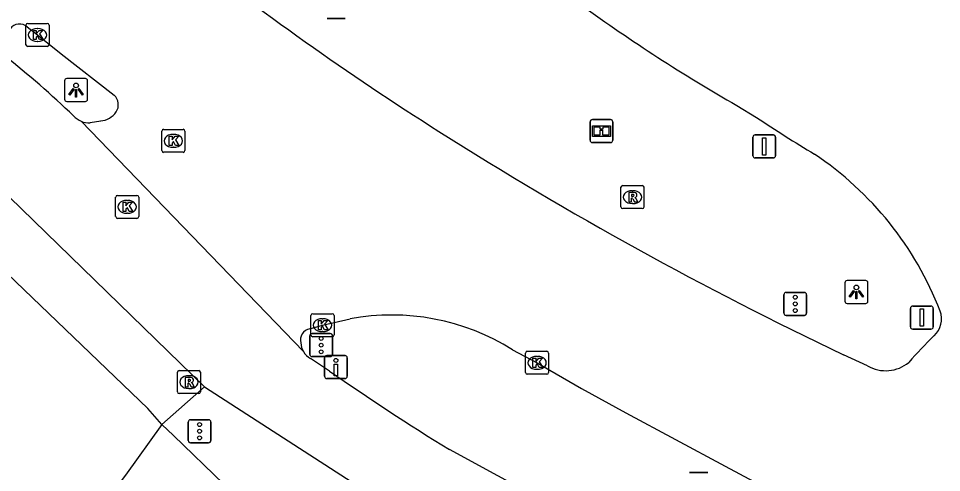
# Model space of a CAD drawing. Extents: x 157692 to 159670, y 381454 to 383289.
# Drawn here: x 157864.42 to 157904.52, y 382233.82 to 382253.57 of the extents above; entities that cross this region are included whole.
import ezdxf

# ---------------------------------------------------------------- set-up
doc = ezdxf.new("R2010")
doc.units = 0
for name, color, linetype in [('IMGEO_Drukknoppaal', 7, 'Continuous'), ('IMGEO_Fietspad_gesloten', 7, 'Continuous'), ('IMGEO_Informatiebord', 7, 'Continuous'), ('IMGEO_Kolk', 7, 'Continuous'), ('IMGEO_Lichtpunt', 7, 'Continuous'), ('IMGEO_Rijbaan_autoweg', 7, 'Continuous'), ('IMGEO_Rijbaan_lokaal_gesloten', 7, 'Continuous'), ('IMGEO_Rijbaan_regionaal_gesloten', 7, 'Continuous'), ('IMGEO_Rioolput', 7, 'Continuous'), ('IMGEO_Verkeersbordpaal', 7, 'Continuous'), ('IMGEO_Verkeersregelinstallatiepaal', 7, 'Continuous'), ('IMGEO_Voetpad_open', 7, 'Continuous')]:
    doc.layers.add(name, color=color, linetype=linetype)

msp = doc.modelspace()

# ---------------------------------------------------------------- linework, layer by layer
at = {"layer": 'IMGEO_Drukknoppaal'}
for p, q in [((157877.717, 382238.008), (157877.717, 382238.808)), ((157877.717, 382238.808), (157877.717, 382238.008)), ((157877.817, 382238.908), (157878.607, 382238.908)), ((157878.607, 382238.908), (157877.817, 382238.908)), ((157878.707, 382238.808), (157878.707, 382238.008)), ((157878.707, 382238.008), (157878.707, 382238.808)), ((157878.607, 382237.908), (157877.817, 382237.908)), ((157877.817, 382237.908), (157878.607, 382237.908))]:
    msp.add_line(p, q, dxfattribs=at)
msp.add_lwpolyline([(157878.287, 382238.533), (157878.287, 382238.033), (157878.137, 382238.033), (157878.137, 382238.533), (157878.287, 382238.533)], dxfattribs=at)
msp.add_circle((157878.212, 382238.698), 0.085, dxfattribs=at)
for centre, start, end in [((157877.817, 382238.808), 90, 180), ((157877.817, 382238.808), 90, 180), ((157878.607, 382238.808), 0, 90), ((157878.607, 382238.808), 360, 90), ((157877.817, 382238.008), 180, 270), ((157877.817, 382238.008), 180, 270), ((157878.607, 382238.008), 270, 0), ((157878.607, 382238.008), 270, 0)]:
    msp.add_arc(centre, 0.1, start, end, dxfattribs=at)
at = {"layer": 'IMGEO_Fietspad_gesloten'}
for points in [[(157877.929, 382238.232), (157877.113, 382238.785)], [(157872.503, 382237.548), (157881.858, 382231.503), (157883.081, 382229.065), (157884.194, 382226.272), (157884.435, 382225.406)], [(157893.947, 382229.166), (157890.555, 382230.792), (157885.251, 382233.674), (157883.141, 382234.819)]]:
    msp.add_lwpolyline(points, dxfattribs=at)
for centre, radius, start, end in [((157837.742, 382219.076), 41.96, 46.1385, 51.587), ((157867.509, 382249.956), 0.932, 222.1317, 247.1881), ((157877.5, 382239.503), 0.815, 211.3837, 241.6612), ((157944.997, 382334.966), 117.71, 235.26539, 238.29825)]:
    msp.add_arc(centre, radius, start, end, dxfattribs=at)
at = {"layer": 'IMGEO_Informatiebord'}
for p, q in [((157889.251, 382248.269), (157889.251, 382249.069)), ((157889.251, 382249.069), (157889.251, 382248.269)), ((157889.351, 382249.169), (157890.141, 382249.169)), ((157890.141, 382249.169), (157889.351, 382249.169)), ((157890.241, 382249.069), (157890.241, 382248.269)), ((157890.241, 382248.269), (157890.241, 382249.069)), ((157890.141, 382248.169), (157889.351, 382248.169)), ((157889.351, 382248.169), (157890.141, 382248.169))]:
    msp.add_line(p, q, dxfattribs=at)
for points in [[(157889.352, 382248.901), (157890.14, 382248.901), (157890.14, 382248.437), (157889.352, 382248.437), (157889.352, 382248.901)], [(157889.417, 382248.836), (157889.417, 382248.502), (157889.692, 382248.502), (157889.693, 382248.715), (157889.797, 382248.716), (157889.798, 382248.502), (157890.075, 382248.502), (157890.075, 382248.836), (157889.799, 382248.836), (157889.799, 382248.756), (157889.693, 382248.756), (157889.693, 382248.836), (157889.417, 382248.836)]]:
    msp.add_lwpolyline(points, dxfattribs=at)
for centre, start, end in [((157889.351, 382249.069), 90, 180), ((157889.351, 382249.069), 90, 180), ((157890.141, 382249.069), 0, 90), ((157890.141, 382249.069), 360, 90), ((157889.351, 382248.269), 180, 270), ((157889.351, 382248.269), 180, 270), ((157890.141, 382248.269), 270, 0), ((157890.141, 382248.269), 270, 0)]:
    msp.add_arc(centre, 0.1, start, end, dxfattribs=at)
at = {"layer": 'IMGEO_Kolk'}
for p, q in [((157864.748, 382252.424), (157864.748, 382253.276)), ((157864.823, 382253.35), (157865.675, 382253.35)), ((157865.236, 382253.13), (157865.261, 382253.13)), ((157865.749, 382253.276), (157865.749, 382252.424)), ((157865.675, 382252.35), (157864.823, 382252.35)), ((157865.259, 382252.57), (157865.234, 382252.57)), ((157870.65, 382247.82), (157870.65, 382248.672)), ((157870.725, 382248.746), (157871.577, 382248.746)), ((157871.651, 382248.672), (157871.651, 382247.82)), ((157871.138, 382248.526), (157871.163, 382248.526)), ((157871.161, 382247.966), (157871.136, 382247.966)), ((157871.577, 382247.746), (157870.725, 382247.746)), ((157868.719, 382245.875), (157869.571, 382245.875)), ((157868.644, 382244.949), (157868.644, 382245.801)), ((157869.132, 382245.655), (157869.157, 382245.655)), ((157869.645, 382245.801), (157869.645, 382244.949)), ((157869.155, 382245.095), (157869.13, 382245.095)), ((157869.571, 382244.875), (157868.719, 382244.875)), ((157877.128, 382239.803), (157877.128, 382240.655)), ((157877.203, 382240.729), (157878.055, 382240.729)), ((157878.129, 382240.655), (157878.129, 382239.803)), ((157877.616, 382240.509), (157877.641, 382240.509)), ((157877.639, 382239.949), (157877.614, 382239.949)), ((157878.055, 382239.729), (157877.203, 382239.729)), ((157886.449, 382238.167), (157886.449, 382239.019)), ((157886.524, 382239.093), (157887.376, 382239.093)), ((157887.45, 382239.019), (157887.45, 382238.167)), ((157886.937, 382238.873), (157886.962, 382238.873)), ((157886.96, 382238.313), (157886.935, 382238.313)), ((157887.376, 382238.093), (157886.524, 382238.093))]:
    msp.add_line(p, q, dxfattribs=at)
for points in [[(157864.748, 382252.424), (157864.748, 382253.276)], [(157864.823, 382253.35), (157865.675, 382253.35)], [(157865.069, 382253.05), (157865.192, 382253.05), (157865.192, 382252.899), (157865.322, 382253.05), (157865.486, 382253.05), (157865.34, 382252.899), (157865.493, 382252.65), (157865.341, 382252.65), (157865.256, 382252.814), (157865.192, 382252.747), (157865.192, 382252.65), (157865.069, 382252.65), (157865.069, 382253.05)], [(157865.749, 382253.276), (157865.749, 382252.424)], [(157865.675, 382252.35), (157864.823, 382252.35)], [(157870.65, 382247.82), (157870.65, 382248.672)], [(157870.725, 382248.746), (157871.577, 382248.746)], [(157871.651, 382248.672), (157871.651, 382247.82)], [(157870.971, 382248.446), (157871.094, 382248.446), (157871.094, 382248.295), (157871.224, 382248.446), (157871.388, 382248.446), (157871.242, 382248.295), (157871.395, 382248.046), (157871.243, 382248.046), (157871.158, 382248.21), (157871.094, 382248.143), (157871.094, 382248.046), (157870.971, 382248.046), (157870.971, 382248.446)], [(157871.577, 382247.746), (157870.725, 382247.746)], [(157868.719, 382245.875), (157869.571, 382245.875)], [(157868.644, 382244.949), (157868.644, 382245.801)], [(157868.965, 382245.575), (157869.088, 382245.575), (157869.088, 382245.424), (157869.218, 382245.575), (157869.382, 382245.575), (157869.236, 382245.424), (157869.389, 382245.175), (157869.237, 382245.175), (157869.152, 382245.339), (157869.088, 382245.272), (157869.088, 382245.175), (157868.965, 382245.175), (157868.965, 382245.575)], [(157869.645, 382245.801), (157869.645, 382244.949)], [(157869.571, 382244.875), (157868.719, 382244.875)], [(157877.128, 382239.803), (157877.128, 382240.655)], [(157877.203, 382240.729), (157878.055, 382240.729)], [(157878.129, 382240.655), (157878.129, 382239.803)], [(157877.449, 382240.429), (157877.572, 382240.429), (157877.572, 382240.278), (157877.702, 382240.429), (157877.866, 382240.429), (157877.72, 382240.278), (157877.873, 382240.029), (157877.721, 382240.029), (157877.636, 382240.193), (157877.572, 382240.126), (157877.572, 382240.029), (157877.449, 382240.029), (157877.449, 382240.429)], [(157878.055, 382239.729), (157877.203, 382239.729)], [(157886.449, 382238.167), (157886.449, 382239.019)], [(157886.524, 382239.093), (157887.376, 382239.093)], [(157887.45, 382239.019), (157887.45, 382238.167)], [(157886.77, 382238.793), (157886.893, 382238.793), (157886.893, 382238.642), (157887.023, 382238.793), (157887.187, 382238.793), (157887.041, 382238.642), (157887.194, 382238.393), (157887.042, 382238.393), (157886.957, 382238.557), (157886.893, 382238.49), (157886.893, 382238.393), (157886.77, 382238.393), (157886.77, 382238.793)], [(157887.376, 382238.093), (157886.524, 382238.093)]]:
    msp.add_lwpolyline(points, dxfattribs=at)
for centre, start, end in [((157864.825, 382253.274), 91.552, 178.448), ((157864.825, 382253.274), 91.552, 178.448), ((157865.673, 382253.274), 1.552, 88.448), ((157865.673, 382253.274), 1.552, 88.448), ((157864.825, 382252.426), 181.552, 268.448), ((157864.825, 382252.426), 181.552, 268.448), ((157865.673, 382252.426), 271.552, 358.448), ((157865.673, 382252.426), 271.552, 358.448), ((157870.727, 382248.67), 91.552, 178.448), ((157870.727, 382248.67), 91.552, 178.448), ((157871.575, 382248.67), 1.552, 88.448), ((157871.575, 382248.67), 1.552, 88.448), ((157870.727, 382247.822), 181.552, 268.448), ((157870.727, 382247.822), 181.552, 268.448), ((157871.575, 382247.822), 271.552, 358.448), ((157871.575, 382247.822), 271.552, 358.448), ((157868.721, 382245.799), 91.552, 178.448), ((157868.721, 382245.799), 91.552, 178.448), ((157869.569, 382245.799), 1.552, 88.448), ((157869.569, 382245.799), 1.552, 88.448), ((157868.721, 382244.951), 181.552, 268.448), ((157868.721, 382244.951), 181.552, 268.448), ((157869.569, 382244.951), 271.552, 358.448), ((157869.569, 382244.951), 271.552, 358.448), ((157877.205, 382240.653), 91.552, 178.448), ((157877.205, 382240.653), 91.552, 178.448), ((157878.053, 382240.653), 1.552, 88.448), ((157878.053, 382240.653), 1.552, 88.448), ((157877.205, 382239.805), 181.552, 268.448), ((157877.205, 382239.805), 181.552, 268.448), ((157878.053, 382239.805), 271.552, 358.448), ((157878.053, 382239.805), 271.552, 358.448), ((157886.526, 382239.017), 91.552, 178.448), ((157886.526, 382239.017), 91.552, 178.448), ((157887.374, 382239.017), 1.552, 88.448), ((157887.374, 382239.017), 1.552, 88.448), ((157886.526, 382238.169), 181.552, 268.448), ((157886.526, 382238.169), 181.552, 268.448), ((157887.374, 382238.169), 271.552, 358.448), ((157887.374, 382238.169), 271.552, 358.448)]:
    msp.add_arc(centre, 0.0765, start, end, dxfattribs=at)
for centre, major_axis, ratio, start_param, end_param in [((157865.235, 382252.85), (-0.387, 0.002), 0.722429, 4.712389, 7.853982), ((157865.26, 382252.85), (-0.39, 0.002), 0.717154, 1.570796, 4.712389), ((157871.137, 382248.246), (-0.387, 0.002), 0.722429, 4.712389, 7.853982), ((157871.162, 382248.246), (-0.39, 0.002), 0.717154, 1.570796, 4.712389), ((157869.131, 382245.375), (-0.387, 0.002), 0.722429, 4.712389, 7.853982), ((157869.156, 382245.375), (-0.39, 0.002), 0.717154, 1.570796, 4.712389), ((157877.615, 382240.229), (-0.387, 0.002), 0.722429, 4.712389, 7.853982), ((157877.64, 382240.229), (-0.39, 0.002), 0.717154, 1.570796, 4.712389), ((157886.936, 382238.593), (-0.387, 0.002), 0.722429, 4.712389, 7.853982), ((157886.961, 382238.593), (-0.39, 0.002), 0.717154, 1.570796, 4.712389)]:
    msp.add_ellipse(centre, major_axis=major_axis, ratio=ratio, start_param=start_param, end_param=end_param, dxfattribs=at)
at = {"layer": 'IMGEO_Lichtpunt'}
for p, q in [((157866.425, 382250.858), (157866.425, 382250.051)), ((157866.425, 382250.858), (157866.425, 382250.051)), ((157867.327, 382250.953), (157866.519, 382250.953)), ((157867.327, 382250.953), (157866.519, 382250.953)), ((157867.421, 382250.051), (157867.421, 382250.858)), ((157867.421, 382250.051), (157867.421, 382250.858)), ((157866.519, 382249.957), (157867.327, 382249.957)), ((157866.519, 382249.957), (157867.327, 382249.957)), ((157900.322, 382242.075), (157900.322, 382241.268)), ((157900.322, 382242.075), (157900.322, 382241.268)), ((157901.224, 382242.17), (157900.416, 382242.17)), ((157901.224, 382242.17), (157900.416, 382242.17)), ((157901.318, 382241.268), (157901.318, 382242.075)), ((157901.318, 382241.268), (157901.318, 382242.075)), ((157900.416, 382241.174), (157901.224, 382241.174)), ((157900.416, 382241.174), (157901.224, 382241.174))]:
    msp.add_line(p, q, dxfattribs=at)
for points in [[(157866.799, 382250.522), (157866.838, 382250.494), (157866.65, 382250.232), (157866.612, 382250.259), (157866.799, 382250.522)], [(157866.901, 382250.474), (157866.948, 382250.474), (157866.948, 382250.152), (157866.901, 382250.152), (157866.901, 382250.474)], [(157867.011, 382250.494), (157867.049, 382250.521), (157867.236, 382250.259), (157867.197, 382250.231), (157867.011, 382250.494)], [(157900.696, 382241.739), (157900.735, 382241.711), (157900.547, 382241.449), (157900.509, 382241.476), (157900.696, 382241.739)], [(157900.798, 382241.691), (157900.845, 382241.691), (157900.845, 382241.369), (157900.798, 382241.369), (157900.798, 382241.691)], [(157900.908, 382241.711), (157900.946, 382241.738), (157901.133, 382241.476), (157901.094, 382241.448), (157900.908, 382241.711)]]:
    msp.add_lwpolyline(points, dxfattribs=at)
for centre in [(157866.924, 382250.656), (157900.821, 382241.873)]:
    msp.add_circle(centre, 0.0994, dxfattribs=at)
for centre, start, end in [((157866.519, 382250.858), 90, 180), ((157866.519, 382250.858), 90, 180), ((157867.327, 382250.858), 0, 90), ((157867.327, 382250.858), 0, 90), ((157866.519, 382250.051), 180, 270), ((157866.519, 382250.051), 180, 270), ((157867.327, 382250.051), 270, 0), ((157867.327, 382250.051), 270, 360), ((157900.416, 382242.075), 90, 180), ((157900.416, 382242.075), 90, 180), ((157901.224, 382242.075), 0, 90), ((157901.224, 382242.075), 0, 90), ((157900.416, 382241.268), 180, 270), ((157900.416, 382241.268), 180, 270), ((157901.224, 382241.268), 270, 0), ((157901.224, 382241.268), 270, 360)]:
    msp.add_arc(centre, 0.0946, start, end, dxfattribs=at)
at = {"layer": 'IMGEO_Rijbaan_autoweg'}
for points in [[(157870.657, 382235.915), (157870.036, 382236.612), (157862.137, 382244.181)], [(157870.657, 382235.915), (157869.073, 382233.701), (157867.699, 382231.891), (157866.649, 382230.219), (157865.783, 382227.207), (157865.51, 382224.16)]]:
    msp.add_lwpolyline(points, dxfattribs=at)
at = {"layer": 'IMGEO_Rijbaan_lokaal_gesloten'}
for points in [[(157863.476, 382246.314), (157872.503, 382237.548)], [(157872.503, 382237.548), (157870.657, 382235.915)]]:
    msp.add_lwpolyline(points, dxfattribs=at)
at = {"layer": 'IMGEO_Rijbaan_regionaal_gesloten'}
for points in [[(157864.805, 382253.206), (157865.249, 382252.85), (157866.275, 382252.028), (157868.581, 382250.234)], [(157895.622, 382249.78), (157896.486, 382249.26)], [(157867.147, 382249.096), (157876.804, 382239.078)], [(157867.993, 382249.108), (157867.531, 382249.026)], [(157877.077, 382240.069), (157877.629, 382240.229), (157878.828, 382240.503)], [(157885.882, 382239.164), (157886.95, 382238.593), (157888.876, 382237.475), (157890.811, 382236.42), (157895.116, 382234.101), (157897.209, 382232.989), (157897.223, 382232.98), (157897.302, 382232.933)], [(157901.305, 382238.457), (157900.26, 382238.946)]]:
    msp.add_lwpolyline(points, dxfattribs=at)
for centre, radius, start, end in [((157955.924, 382363.987), 136.621, 231.70949, 237.58517), ((157934.333, 382316.945), 77.522, 234.09974, 240.04259), ((157864.474, 382252.812), 0.515, 50.004, 143.2009), ((157868.185, 382249.816), 0.576, 326.9934, 46.5625), ((157867.888, 382250.063), 0.96, 276.2631, 324.2815), ((157867.497, 382249.927), 0.902, 247.1672, 272.1706), ((157933.672, 382305.172), 67.149, 236.37284, 238.90947), ((157971.349, 382388.383), 165.485, 237.60455, 244.55904), ((157890.917, 382235.61), 14.516, 21.1407, 56.1769), ((157880.64, 382230.799), 9.871, 57.9259, 100.578), ((157903.542, 382240.5), 0.977, 311.947, 20.6612), ((157877.164, 382239.58), 0.497, 100.1173, 194.5067), ((157877.519, 382239.515), 0.838, 184.1321, 211.4565), ((157915.536, 382228.012), 16.339, 133.9544, 139.5508), ((157902.091, 382239.834), 1.585, 240.2619, 309.5978)]:
    msp.add_arc(centre, radius, start, end, dxfattribs=at)
at = {"layer": 'IMGEO_Rioolput'}
for p, q in [((157890.593, 382245.372), (157890.593, 382246.224)), ((157890.668, 382246.298), (157891.52, 382246.298)), ((157891.594, 382246.224), (157891.594, 382245.372)), ((157891.081, 382246.078), (157891.106, 382246.078)), ((157891.104, 382245.518), (157891.079, 382245.518)), ((157891.52, 382245.298), (157890.668, 382245.298)), ((157871.403, 382238.253), (157872.255, 382238.253)), ((157871.328, 382237.327), (157871.328, 382238.179)), ((157871.816, 382238.033), (157871.841, 382238.033)), ((157872.329, 382238.179), (157872.329, 382237.327)), ((157871.839, 382237.473), (157871.814, 382237.473)), ((157872.255, 382237.253), (157871.403, 382237.253))]:
    msp.add_line(p, q, dxfattribs=at)
for points in [[(157890.593, 382245.372), (157890.593, 382246.224)], [(157890.668, 382246.298), (157891.52, 382246.298)], [(157891.594, 382246.224), (157891.594, 382245.372)], [(157891.182, 382245.996), (157890.93, 382245.998), (157890.93, 382245.598)], [(157891.108, 382245.917), (157891.054, 382245.917), (157891.054, 382245.836)], [(157891.054, 382245.836), (157891.106, 382245.836)], [(157890.93, 382245.598), (157891.054, 382245.598), (157891.054, 382245.76), (157891.065, 382245.76)], [(157891.112, 382245.731), (157891.183, 382245.598), (157891.323, 382245.598), (157891.258, 382245.724)], [(157891.52, 382245.298), (157890.668, 382245.298)], [(157871.403, 382238.253), (157872.255, 382238.253)], [(157871.328, 382237.327), (157871.328, 382238.179)], [(157871.917, 382237.951), (157871.665, 382237.953), (157871.665, 382237.553)], [(157871.843, 382237.872), (157871.789, 382237.872), (157871.789, 382237.791)], [(157871.789, 382237.791), (157871.841, 382237.791)], [(157872.329, 382238.179), (157872.329, 382237.327)], [(157871.665, 382237.553), (157871.789, 382237.553), (157871.789, 382237.715), (157871.8, 382237.715)], [(157871.847, 382237.686), (157871.918, 382237.553), (157872.058, 382237.553), (157871.993, 382237.679)], [(157872.255, 382237.253), (157871.403, 382237.253)]]:
    msp.add_lwpolyline(points, dxfattribs=at)
for centre, radius, start, end in [((157890.67, 382246.222), 0.0765, 91.552, 178.448), ((157890.67, 382246.222), 0.0765, 91.552, 178.448), ((157891.518, 382246.222), 0.0765, 1.552, 88.448), ((157891.518, 382246.222), 0.0765, 1.552, 88.448), ((157891.09, 382246.025), 0.19, 274.7715, 282.9687), ((157891.114, 382245.821), 0.0964, 77.0061, 93.1865), ((157891.128, 382245.878), 0.0378, 276.6634, 79.6772), ((157891.181, 382245.886), 0.109, 350.3612, 89.416), ((157891.179, 382245.886), 0.112, 277.5842, 350.9817), ((157891.064, 382245.707), 0.0533, 26.0293, 88.6989), ((157891.163, 382245.671), 0.108, 29.5134, 73.7905), ((157890.67, 382245.374), 0.0765, 181.552, 268.448), ((157890.67, 382245.374), 0.0765, 181.552, 268.448), ((157891.518, 382245.374), 0.0765, 271.552, 358.448), ((157891.518, 382245.374), 0.0765, 271.552, 358.448), ((157871.405, 382238.177), 0.0765, 91.552, 178.448), ((157871.405, 382238.177), 0.0765, 91.552, 178.448), ((157872.253, 382238.177), 0.0765, 1.552, 88.448), ((157872.253, 382238.177), 0.0765, 1.552, 88.448), ((157871.825, 382237.98), 0.19, 274.7715, 282.9687), ((157871.849, 382237.776), 0.0964, 77.0061, 93.1865), ((157871.863, 382237.833), 0.0378, 276.6634, 79.6772), ((157871.916, 382237.841), 0.109, 350.3612, 89.416), ((157871.914, 382237.841), 0.112, 277.5842, 350.9817), ((157871.799, 382237.662), 0.0533, 26.0293, 88.6989), ((157871.898, 382237.626), 0.108, 29.5134, 73.7905), ((157871.405, 382237.329), 0.0765, 181.552, 268.448), ((157871.405, 382237.329), 0.0765, 181.552, 268.448), ((157872.253, 382237.329), 0.0765, 271.552, 358.448), ((157872.253, 382237.329), 0.0765, 271.552, 358.448)]:
    msp.add_arc(centre, radius, start, end, dxfattribs=at)
for centre, major_axis, ratio, start_param, end_param in [((157891.08, 382245.798), (-0.387, 0.002), 0.722429, 4.712389, 7.853982), ((157891.105, 382245.798), (-0.39, 0.002), 0.717154, 1.570796, 4.712389), ((157871.815, 382237.753), (-0.387, 0.002), 0.722429, 4.712389, 7.853982), ((157871.84, 382237.753), (-0.39, 0.002), 0.717154, 1.570796, 4.712389)]:
    msp.add_ellipse(centre, major_axis=major_axis, ratio=ratio, start_param=start_param, end_param=end_param, dxfattribs=at)
at = {"layer": 'IMGEO_Verkeersbordpaal'}
for p, q in [((157878.619, 382253.568), (157877.829, 382253.568)), ((157877.829, 382253.568), (157878.619, 382253.568)), ((157896.323, 382247.601), (157896.323, 382248.401)), ((157896.323, 382248.401), (157896.323, 382247.601)), ((157896.423, 382248.501), (157897.213, 382248.501)), ((157897.213, 382248.501), (157896.423, 382248.501)), ((157897.313, 382248.401), (157897.313, 382247.601)), ((157897.313, 382247.601), (157897.313, 382248.401)), ((157897.213, 382247.501), (157896.423, 382247.501)), ((157896.423, 382247.501), (157897.213, 382247.501)), ((157903.268, 382241.059), (157904.058, 382241.059)), ((157904.058, 382241.059), (157903.268, 382241.059)), ((157903.168, 382240.159), (157903.168, 382240.959)), ((157903.168, 382240.959), (157903.168, 382240.159)), ((157904.158, 382240.959), (157904.158, 382240.159)), ((157904.158, 382240.159), (157904.158, 382240.959)), ((157904.058, 382240.059), (157903.268, 382240.059)), ((157903.268, 382240.059), (157904.058, 382240.059))]:
    msp.add_line(p, q, dxfattribs=at)
for points in [[(157896.743, 382248.376), (157896.893, 382248.376), (157896.893, 382247.626), (157896.743, 382247.626), (157896.743, 382248.376)], [(157903.588, 382240.934), (157903.738, 382240.934), (157903.738, 382240.184), (157903.588, 382240.184), (157903.588, 382240.934)]]:
    msp.add_lwpolyline(points, dxfattribs=at)
for centre, start, end in [((157896.423, 382248.401), 90, 180), ((157896.423, 382248.401), 90, 180), ((157897.213, 382248.401), 0, 90), ((157897.213, 382248.401), 360, 90), ((157896.423, 382247.601), 180, 270), ((157896.423, 382247.601), 180, 270), ((157897.213, 382247.601), 270, 0), ((157897.213, 382247.601), 270, 0), ((157903.268, 382240.959), 90, 180), ((157903.268, 382240.959), 90, 180), ((157904.058, 382240.959), 0, 90), ((157904.058, 382240.959), 360, 90), ((157903.268, 382240.159), 180, 270), ((157903.268, 382240.159), 180, 270), ((157904.058, 382240.159), 270, 0), ((157904.058, 382240.159), 270, 0)]:
    msp.add_arc(centre, 0.1, start, end, dxfattribs=at)
at = {"layer": 'IMGEO_Verkeersregelinstallatiepaal'}
for p, q in [((157897.67, 382240.755), (157897.67, 382241.555)), ((157897.67, 382241.555), (157897.67, 382240.755)), ((157897.77, 382241.655), (157898.56, 382241.655)), ((157898.56, 382241.655), (157897.77, 382241.655)), ((157898.66, 382241.555), (157898.66, 382240.755)), ((157898.66, 382240.755), (157898.66, 382241.555)), ((157898.56, 382240.655), (157897.77, 382240.655)), ((157897.77, 382240.655), (157898.56, 382240.655)), ((157877.175, 382239.861), (157877.965, 382239.861)), ((157877.965, 382239.861), (157877.175, 382239.861)), ((157877.075, 382238.961), (157877.075, 382239.761)), ((157877.075, 382239.761), (157877.075, 382238.961)), ((157878.065, 382239.761), (157878.065, 382238.961)), ((157878.065, 382238.961), (157878.065, 382239.761)), ((157877.965, 382238.861), (157877.175, 382238.861)), ((157877.175, 382238.861), (157877.965, 382238.861)), ((157871.794, 382235.218), (157871.794, 382236.018)), ((157871.794, 382236.018), (157871.794, 382235.218)), ((157871.894, 382236.118), (157872.684, 382236.118)), ((157872.684, 382236.118), (157871.894, 382236.118)), ((157872.784, 382236.018), (157872.784, 382235.218)), ((157872.784, 382235.218), (157872.784, 382236.018)), ((157872.684, 382235.118), (157871.894, 382235.118)), ((157871.894, 382235.118), (157872.684, 382235.118)), ((157893.576, 382233.821), (157894.366, 382233.821)), ((157894.366, 382233.821), (157893.576, 382233.821))]:
    msp.add_line(p, q, dxfattribs=at)
for centre in [(157898.165, 382241.445), (157898.165, 382241.155), (157898.165, 382240.865), (157877.57, 382239.651), (157877.57, 382239.361), (157877.57, 382239.071), (157872.289, 382235.908), (157872.289, 382235.618), (157872.289, 382235.328)]:
    msp.add_circle(centre, 0.085, dxfattribs=at)
for centre, start, end in [((157897.77, 382241.555), 90, 180), ((157897.77, 382241.555), 90, 180), ((157898.56, 382241.555), 0, 90), ((157898.56, 382241.555), 360, 90), ((157897.77, 382240.755), 180, 270), ((157897.77, 382240.755), 180, 270), ((157898.56, 382240.755), 270, 0), ((157898.56, 382240.755), 270, 0), ((157877.175, 382239.761), 90, 180), ((157877.175, 382239.761), 90, 180), ((157877.965, 382239.761), 0, 90), ((157877.965, 382239.761), 360, 90), ((157877.175, 382238.961), 180, 270), ((157877.175, 382238.961), 180, 270), ((157877.965, 382238.961), 270, 0), ((157877.965, 382238.961), 270, 0), ((157871.894, 382236.018), 90, 180), ((157871.894, 382236.018), 90, 180), ((157872.684, 382236.018), 0, 90), ((157872.684, 382236.018), 360, 90), ((157871.894, 382235.218), 180, 270), ((157871.894, 382235.218), 180, 270), ((157872.684, 382235.218), 270, 0), ((157872.684, 382235.218), 270, 0)]:
    msp.add_arc(centre, 0.1, start, end, dxfattribs=at)
at = {"layer": 'IMGEO_Voetpad_open'}
msp.add_lwpolyline([(157880.225, 382227.69), (157877.714, 382229.086), (157871.162, 382235.426), (157870.657, 382235.915)], dxfattribs=at)

doc.saveas('drawing.dxf')
